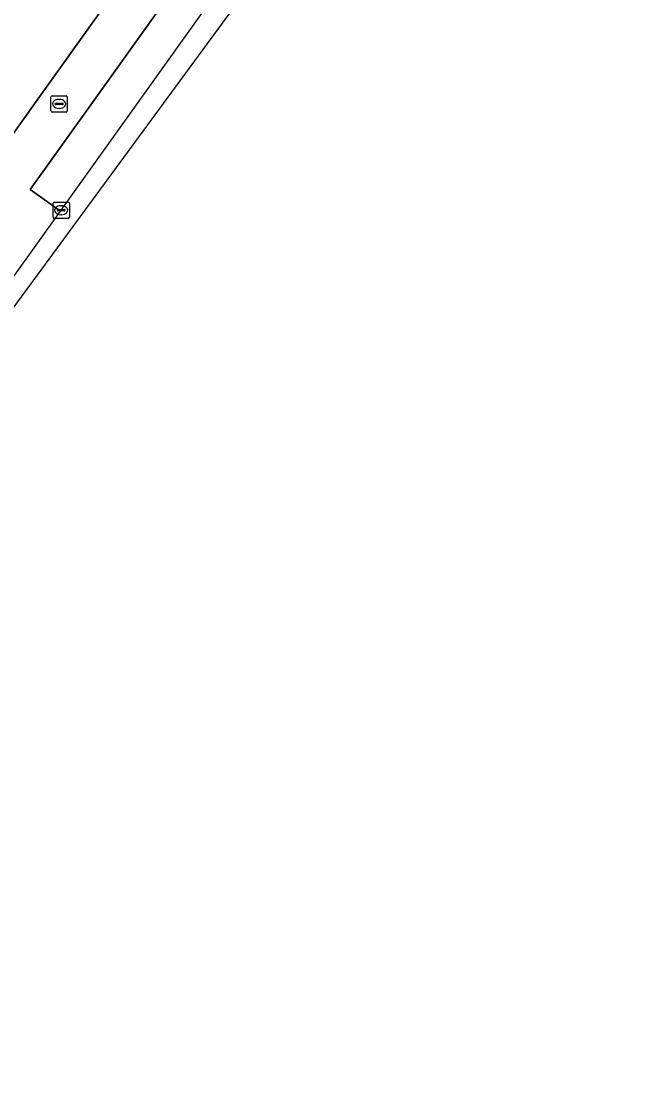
# Model space of a CAD drawing. Extents: x 160102 to 160934, y 382045 to 382923.
# Drawn here: x 160707.1 to 160745.1, y 382440 to 382504.7 of the extents above; entities that cross this region are included whole.
import ezdxf

# ---------------------------------------------------------------- set-up
doc = ezdxf.new("R2010")
doc.units = 0
for name, color, linetype in [('IMGEO_Brandkraan', 7, 'Continuous'), ('IMGEO_Erf', 7, 'Continuous'), ('IMGEO_Kolk', 7, 'Continuous'), ('IMGEO_Parkeervlak_open', 7, 'Continuous'), ('IMGEO_Rijbaan_lokaal_gesloten', 7, 'Continuous'), ('IMGEO_Voetpad_open', 7, 'Continuous')]:
    doc.layers.add(name, color=color, linetype=linetype)

msp = doc.modelspace()

# ---------------------------------------------------------------- linework, layer by layer
at = {"layer": 'IMGEO_Brandkraan'}
for p, q in [((160708.944, 382499.143), (160708.944, 382499.995)), ((160709.019, 382500.069), (160709.871, 382500.069)), ((160709.432, 382499.849), (160709.457, 382499.849)), ((160709.945, 382499.995), (160709.945, 382499.143)), ((160709.871, 382499.069), (160709.019, 382499.069)), ((160709.203, 382499.563), (160709.203, 382499.575)), ((160709.641, 382499.526), (160709.243, 382499.526)), ((160709.246, 382499.612), (160709.644, 382499.612)), ((160709.455, 382499.289), (160709.43, 382499.289)), ((160709.687, 382499.575), (160709.687, 382499.563))]:
    msp.add_line(p, q, dxfattribs=at)
for points in [[(160708.944, 382499.143), (160708.944, 382499.995)], [(160709.019, 382500.069), (160709.871, 382500.069)], [(160709.945, 382499.995), (160709.945, 382499.143)], [(160709.871, 382499.069), (160709.019, 382499.069)]]:
    msp.add_lwpolyline(points, dxfattribs=at)
for centre, radius, start, end in [((160709.021, 382499.993), 0.0765, 91.55205, 178.44795), ((160709.021, 382499.993), 0.0765, 91.55205, 178.44795), ((160709.869, 382499.993), 0.0765, 1.55205, 88.44795), ((160709.869, 382499.993), 0.0765, 1.55205, 88.44795), ((160709.021, 382499.145), 0.0765, 181.55205, 268.44795), ((160709.021, 382499.145), 0.0765, 181.55205, 268.44795), ((160709.243, 382499.572), 0.0403, 85.87752, 175.75265), ((160709.24, 382499.562), 0.0366, 178.93798, 274.71019), ((160709.644, 382499.569), 0.043, 264.86636, 352.45326), ((160709.648, 382499.574), 0.0386, 1.73085, 96.63898), ((160709.869, 382499.145), 0.0765, 271.55205, 358.44795), ((160709.869, 382499.145), 0.0765, 271.55205, 358.44795)]:
    msp.add_arc(centre, radius, start, end, dxfattribs=at)
for centre, major_axis, ratio, start_param, end_param in [((160709.431, 382499.569), (-0.387, 0.002), 0.722429, 4.712389, 7.853982), ((160709.456, 382499.569), (-0.39, 0.002), 0.717154, 1.570796, 4.712389)]:
    msp.add_ellipse(centre, major_axis=major_axis, ratio=ratio, start_param=start_param, end_param=end_param, dxfattribs=at)
at = {"layer": 'IMGEO_Erf'}
msp.add_lwpolyline([(160612.895, 382506.892), (160621.64, 382501.381), (160620.525, 382499.569), (160632.911, 382491.774), (160644.968, 382483.985), (160680.935, 382461.701), (160708.229, 382500), (160724.312, 382522.505)], dxfattribs=at)
at = {"layer": 'IMGEO_Kolk'}
for p, q in [((160709.069, 382492.618), (160709.069, 382493.47)), ((160709.144, 382493.544), (160709.996, 382493.544)), ((160709.557, 382493.324), (160709.582, 382493.324)), ((160710.07, 382493.47), (160710.07, 382492.618)), ((160709.996, 382492.544), (160709.144, 382492.544)), ((160709.328, 382493.038), (160709.328, 382493.05)), ((160709.766, 382493.001), (160709.368, 382493.001)), ((160709.371, 382493.087), (160709.769, 382493.087)), ((160709.58, 382492.764), (160709.555, 382492.764)), ((160709.812, 382493.05), (160709.812, 382493.038))]:
    msp.add_line(p, q, dxfattribs=at)
for points in [[(160709.069, 382492.618), (160709.069, 382493.47)], [(160709.144, 382493.544), (160709.996, 382493.544)], [(160710.07, 382493.47), (160710.07, 382492.618)], [(160709.996, 382492.544), (160709.144, 382492.544)]]:
    msp.add_lwpolyline(points, dxfattribs=at)
for centre, radius, start, end in [((160709.146, 382493.468), 0.0765, 91.55205, 178.44795), ((160709.146, 382493.468), 0.0765, 91.55205, 178.44795), ((160709.994, 382493.468), 0.0765, 1.55205, 88.44795), ((160709.994, 382493.468), 0.0765, 1.55205, 88.44795), ((160709.146, 382492.62), 0.0765, 181.55205, 268.44795), ((160709.146, 382492.62), 0.0765, 181.55205, 268.44795), ((160709.368, 382493.047), 0.0403, 85.87752, 175.75265), ((160709.365, 382493.037), 0.0366, 178.93798, 274.71019), ((160709.769, 382493.044), 0.043, 264.86636, 352.45326), ((160709.773, 382493.049), 0.0386, 1.73085, 96.63898), ((160709.994, 382492.62), 0.0765, 271.55205, 358.44795), ((160709.994, 382492.62), 0.0765, 271.55205, 358.44795)]:
    msp.add_arc(centre, radius, start, end, dxfattribs=at)
for centre, major_axis, ratio, start_param, end_param in [((160709.556, 382493.044), (-0.387, 0.002), 0.722429, 4.712389, 7.853982), ((160709.581, 382493.044), (-0.39, 0.002), 0.717154, 1.570796, 4.712389)]:
    msp.add_ellipse(centre, major_axis=major_axis, ratio=ratio, start_param=start_param, end_param=end_param, dxfattribs=at)
at = {"layer": 'IMGEO_Parkeervlak_open'}
msp.add_lwpolyline([(160727.481, 382518.126), (160725.623, 382519.443), (160711.074, 382499.081), (160707.672, 382494.31), (160709.522, 382492.977), (160709.57, 382493.044)], close=True, dxfattribs=at)
at = {"layer": 'IMGEO_Rijbaan_lokaal_gesloten'}
for points in [[(160754.086, 382552.73), (160739.307, 382531.658), (160737.875, 382529.651), (160728.372, 382516.708), (160650.372, 382410.468), (160605.248, 382351.983)], [(160643.431, 382402.943), (160647.085, 382407.756), (160651.261, 382413.256), (160655.099, 382418.315), (160656.184, 382419.745), (160659.831, 382424.555), (160663.086, 382428.847), (160666.725, 382433.654), (160672.173, 382440.853), (160672.681, 382441.524), (160675.554, 382445.444), (160676.766, 382447.127), (160685.136, 382458.755), (160688.716, 382463.746), (160695.716, 382473.6), (160701.791, 382482.182), (160703.891, 382485.115), (160706.545, 382488.821), (160709.522, 382492.977), (160709.57, 382493.044), (160727.481, 382518.126)]]:
    msp.add_lwpolyline(points, dxfattribs=at)
at = {"layer": 'IMGEO_Voetpad_open'}
for points in [[(160750.073, 382558.043), (160747.475, 382554.898), (160743.624, 382549.31), (160738.074, 382541.258), (160738.028, 382541.191), (160737.699, 382541.428), (160737.299, 382540.872), (160731.808, 382533.142), (160728.051, 382527.836), (160724.312, 382522.505), (160708.229, 382500), (160680.935, 382461.701), (160678.63, 382458.467), (160679.527, 382457.928)], [(160684.755, 382459.046), (160685.136, 382458.755), (160688.716, 382463.746), (160686.844, 382465.065), (160693.818, 382474.859), (160695.716, 382473.6), (160701.791, 382482.182), (160703.891, 382485.115), (160702.054, 382486.446), (160704.684, 382490.107), (160706.545, 382488.821), (160709.522, 382492.977), (160707.672, 382494.31), (160711.074, 382499.081), (160725.623, 382519.443)]]:
    msp.add_lwpolyline(points, dxfattribs=at)

doc.saveas('drawing.dxf')
